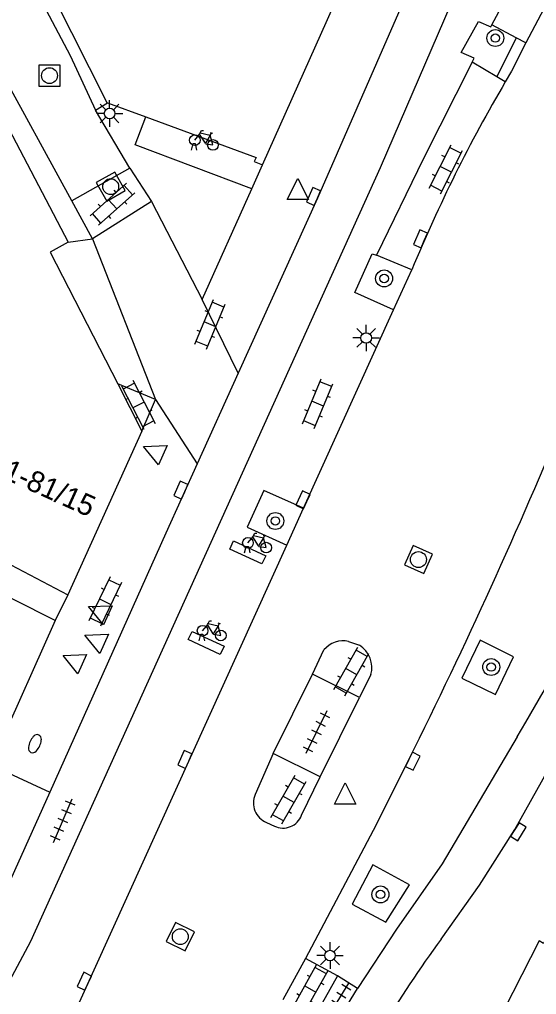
# Model space of a CAD drawing. Extents: x 132998 to 136004, y 396998 to 398512.
# Drawn here: x 133674.31 to 133698.74, y 398106.96 to 398153.05 of the extents above; entities that cross this region are included whole.
import ezdxf

# ---------------------------------------------------------------- set-up
doc = ezdxf.new("R2010")
doc.units = 0
for name, color, linetype in [('gg-afsc-erfafscheiding', 7, 'Continuous'), ('gg-afsc-hekwerk', 7, 'Continuous'), ('gg-afsc-muur', 7, 'Continuous'), ('gg-anno-huisnummerreeks BGT', 7, 'Continuous'), ('gg-bbg-hoofdgebouw', 7, 'Continuous'), ('gg-bbg-onder overbouw', 7, 'Continuous'), ('gg-bbg-pand overbouw', 7, 'Continuous'), ('gg-knt-verharding', 7, 'Continuous'), ('gg-knt-verharding nz', 7, 'Continuous'), ('gt-grn-weggrens', 7, 'Continuous'), ('gt-symb-boom', 7, 'Continuous'), ('gt-symb-brandkraan', 7, 'Continuous'), ('gt-symb-fietsenrek', 7, 'Continuous'), ('gt-symb-klinker verharding', 7, 'Continuous'), ('gt-symb-kolk', 7, 'Continuous'), ('gt-symb-lichtmast', 7, 'Continuous'), ('gt-symb-rioolschacht', 7, 'Continuous'), ('gt-symb-tegel verharding', 7, 'Continuous'), ('gt-symb-waterafsluiter', 7, 'Continuous')]:
    doc.layers.add(name, color=color, linetype=linetype)

# ---------------------------------------------------------------- blocks, each defined once
blk = doc.blocks.new('gt0-RS')
at = {"layer": 'gt-symb-rioolschacht'}
blk.add_lwpolyline([(-0.5, -0.5), (0.5, -0.5), (0.5, 0.5), (-0.5, 0.5)], close=True, dxfattribs=at)
blk.add_circle((0, 0), 0.375, dxfattribs=at)
blk = doc.blocks.new('gt0-BOOM')
at = {"layer": 'gt-symb-boom'}
for radius in [0.4, 0.2]:
    blk.add_circle((0, 0), radius, dxfattribs=at)
blk = doc.blocks.new('gt0-KOLK')
at = {"layer": 'gt-symb-kolk'}
blk.add_lwpolyline([(0, 0), (0.375, 0), (0.375, 0.4), (-0.375, 0.4), (-0.375, 0), (0, 0)], dxfattribs=at)
blk = doc.blocks.new('gt0-LMAST')
at = {"layer": 'gt-symb-lichtmast'}
for p, q in [((-0.005, 0.246), (-0.005, 0.621)), ((-0.182, 0.173), (-0.447, 0.438)), ((0.172, 0.173), (0.437, 0.438)), ((-0.255, -0.004), (-0.63, -0.004)), ((-0.182, -0.181), (-0.447, -0.446)), ((-0.005, -0.254), (-0.005, -0.629)), ((0.437, -0.446), (0.172, -0.181)), ((0.245, -0.004), (0.62, -0.004))]:
    blk.add_line(p, q, dxfattribs=at)
blk.add_circle((-0.005, -0.004), 0.25, dxfattribs=at)
blk = doc.blocks.new('gt0-TEG1')
at = {"layer": 'gt-symb-tegel verharding'}
for p, q in [((-1.125, 0), (1.125, 0)), ((-0.9, -0.25), (-0.9, 0.25)), ((-0.45, -0.25), (-0.45, 0.25)), ((0, -0.25), (0, 0.25)), ((0.45, -0.25), (0.45, 0.25)), ((0.9, -0.25), (0.9, 0.25))]:
    blk.add_line(p, q, dxfattribs=at)
blk = doc.blocks.new('gt0-WAFSL')
at = {"layer": 'gt-symb-waterafsluiter'}
for p, q in [((-0.5, -0.333), (0, 0.667)), ((0, 0.667), (0.5, -0.333)), ((0.5, -0.333), (-0.5, -0.333))]:
    blk.add_line(p, q, dxfattribs=at)
blk = doc.blocks.new('gt0-KL1')
at = {"layer": 'gt-symb-klinker verharding'}
for p, q in [((-1.15, 0.3), (1.15, 0.3)), ((-1, -0.3), (-1, 0.3)), ((-0.5, 0.3), (-0.5, 0.45)), ((0, -0.3), (0, 0.3)), ((0.5, 0.3), (0.5, 0.45)), ((1, -0.3), (1, 0.3)), ((-1.15, -0.3), (1.15, -0.3)), ((-0.5, -0.45), (-0.5, -0.3)), ((0.5, -0.45), (0.5, -0.3))]:
    blk.add_line(p, q, dxfattribs=at)
blk = doc.blocks.new('gt0-FREK')
at = {"layer": 'gt-symb-fietsenrek'}
for p, q in [((0.259, 0.762), (0.294, 0.823)), ((0.54, 0.335), (0.259, 0.762)), ((0.294, 0.823), (0.767, 0.714)), ((0.767, 0.714), (0.54, 0.335)), ((0.757, 0.841), (0.866, 0.816)), ((0.767, 0.714), (0.84, 0.822)), ((0.895, 0.252), (0.767, 0.714))]:
    blk.add_line(p, q, dxfattribs=at)
for points in [[(0.294, 0.823), (0.36, 0.937), (0.452, 0.935)], [(0.036, 0.476), (0.228, 0.708), (0.259, 0.762)], [(-0.124, 0), (-0.047, 0.312), (0.053, 0.312), (0.12, 0)], [(0.54, 0.335), (0.555, 0.305), (0.895, 0.252)]]:
    blk.add_lwpolyline(points, dxfattribs=at)
for centre in [(0.036, 0.476), (0.895, 0.252)]:
    blk.add_circle(centre, 0.252, dxfattribs=at)
blk = doc.blocks.new('gt0-BR')
at = {"layer": 'gt-symb-brandkraan'}
for centre, radius, start, end in [((-0.244, 0), 0.206, 107.5669, 252.4331), ((0.599, -2.664), 3, 106.892, 107.5669), ((0, -0.691), 0.938, 73.108, 106.892), ((-0.599, -2.664), 3, 72.4331, 73.108), ((0.244, 0), 0.206, 287.567, 72.4331), ((0.599, 2.664), 3, 252.4331, 253.108), ((0, 0.691), 0.938, 253.108, 286.8921), ((-0.599, 2.664), 3, 286.8921, 287.567)]:
    blk.add_arc(centre, radius, start, end, dxfattribs=at)

msp = doc.modelspace()

# ---------------------------------------------------------------- linework, layer by layer
at = {"layer": 'gg-afsc-erfafscheiding'}
for p, q in [((133678.44, 398149.13), (133678.477, 398149.116)), ((133678.477, 398149.116), (133680.275, 398148.454)), ((133680.275, 398148.454), (133685.491, 398146.532))]:
    msp.add_line(p, q, dxfattribs=at)
at = {"layer": 'gg-afsc-hekwerk'}
msp.add_line((133676.59, 398125.86), (133676.005, 398124.646), dxfattribs=at)
at = {"layer": 'gg-afsc-muur'}
msp.add_line((133647.256, 398210.948), (133678.44, 398149.13), dxfattribs=at)
for points in [[(133685.793, 398146.183), (133702.02, 398182.49), (133701.844, 398182.569)], [(133676.005, 398124.646), (133664.115, 398130.628), (133662.336, 398131.886), (133645.595, 398150.413), (133651.985, 398156.206)], [(133685.491, 398146.532), (133685.406, 398146.341), (133685.793, 398146.183)]]:
    msp.add_lwpolyline(points, dxfattribs=at)
at = {"layer": 'gg-bbg-hoofdgebouw'}
for p, q in [((133667.79, 398159.34), (133676.62, 398142.52)), ((133680.1, 398133.59), (133676.59, 398125.86))]:
    msp.add_line(p, q, dxfattribs=at)
for points in [[(133676.62, 398142.52), (133675.76, 398142.05), (133678.953, 398135.827)], [(133659.578, 398138.304), (133663.631, 398132.928), (133663.887, 398133.121), (133663.718, 398133.344), (133663.958, 398133.525), (133664.818, 398133.165), (133664.307, 398132.035), (133668.197, 398130.275), (133676.59, 398125.86)], [(133699.222, 398109.672), (133699.07, 398109.38), (133698.86, 398109.5), (133696.8, 398105.45), (133696.43, 398105.64), (133694.86, 398102.59)]]:
    msp.add_lwpolyline(points, dxfattribs=at)
at = {"layer": 'gg-bbg-onder overbouw'}
msp.add_line((133678.953, 398135.827), (133680.1, 398133.59), dxfattribs=at)
at = {"layer": 'gg-bbg-pand overbouw'}
for p, q in [((133680.734, 398135.084), (133678.953, 398135.827)), ((133680.1, 398133.59), (133680.734, 398135.084))]:
    msp.add_line(p, q, dxfattribs=at)
at = {"layer": 'gg-knt-verharding'}
for p, q in [((133676.784, 398144.478), (133668.466, 398159.695)), ((133701.104, 398157.401), (133698.233, 398151.953)), ((133697.777, 398152.193), (133696.622, 398152.802)), ((133697.777, 398152.193), (133696.857, 398150.349)), ((133698.233, 398151.953), (133697.777, 398152.193)), ((133696.857, 398150.349), (133695.691, 398151.032)), ((133697.265, 398150.11), (133696.857, 398150.349)), ((133677.9, 398148.772), (133678.477, 398149.116)), ((133679.527, 398146.027), (133677.9, 398148.772)), ((133679.527, 398146.027), (133676.784, 398144.478)), ((133679.527, 398146.027), (133680.551, 398144.454)), ((133677.767, 398142.69), (133676.784, 398144.478)), ((133680.551, 398144.454), (133677.767, 398142.69)), ((133692.847, 398141.218), (133691.171, 398141.911)), ((133691.989, 398139.328), (133692.847, 398141.218)), ((133687.734, 398129.947), (133691.989, 398139.328)), ((133684.641, 398136.329), (133682.702, 398132.043)), ((133686.944, 398128.206), (133687.734, 398129.947)), ((133676.005, 398124.646), (133673.218, 398118.425)), ((133688.153, 398122.1), (133688.696, 398123.249)), ((133689.863, 398123.655), (133690.374, 398123.472)), ((133686.299, 398118.35), (133688.153, 398122.1)), ((133690.374, 398120.997), (133688.153, 398122.1)), ((133690.915, 398122.087), (133690.374, 398120.997)), ((133688.513, 398117.251), (133690.374, 398120.997)), ((133686.299, 398118.35), (133685.451, 398116.411)), ((133688.513, 398117.251), (133686.299, 398118.35)), ((133687.641, 398115.442), (133688.513, 398117.251)), ((133675.745, 398116.529), (133673.738, 398112.043)), ((133685.981, 398115.099), (133686.357, 398114.926)), ((133687.821, 398108.666), (133686.757, 398106.716)), ((133689.331, 398107.848), (133687.821, 398108.666)), ((133689.331, 398107.848), (133688.234, 398105.886)), ((133690.287, 398107.244), (133689.331, 398107.848))]:
    msp.add_line(p, q, dxfattribs=at)
for points in [[(133731.3, 398244.807), (133725.594, 398231.385), (133719.603, 398217.489), (133695.001, 398159.758), (133688.387, 398144.61), (133684.641, 398136.329)], [(133733.364, 398244.119), (133694.697, 398153.777), (133691.352, 398146.048), (133674.837, 398109.473), (133668.115, 398096.878), (133655.132, 398073.162)], [(133695.691, 398151.032), (133695.786, 398151.22), (133695.183, 398151.498), (133695.99, 398152.964), (133696.574, 398152.713), (133696.622, 398152.802)], [(133698.233, 398151.953), (133697.556, 398150.602), (133697.265, 398150.11)], [(133695.691, 398151.032), (133693.395, 398146.489), (133691.171, 398141.911)], [(133691.989, 398139.328), (133690.158, 398140.153), (133690.971, 398141.983), (133691.171, 398141.911)], [(133682.702, 398132.043), (133681.225, 398128.777), (133675.745, 398116.529)], [(133687.734, 398129.947), (133685.851, 398130.785), (133685.069, 398129.059), (133686.944, 398128.206)], [(133676.682, 398105.738), (133677.146, 398106.606), (133686.944, 398128.206)], [(133694.228, 398109.581), (133696.043, 398112.125), (133697.714, 398114.765), (133702.683, 398123.666), (133703.141, 398124.631)], [(133697.649, 398122.927), (133696.077, 398123.706), (133695.216, 398121.918), (133696.8, 398121.147), (133697.649, 398122.927)], [(133697.822, 398119.138), (133694.283, 398113.138), (133692.127, 398110.057), (133690.287, 398107.244)], [(133692.713, 398118.076), (133691.029, 398114.71), (133687.821, 398108.666)], [(133690.026, 398111.238), (133691.617, 398110.376), (133692.738, 398112.151), (133690.999, 398113.086), (133690.026, 398111.238)]]:
    msp.add_lwpolyline(points, dxfattribs=at)
for centre, radius, start, end in [((133392.791, 398318.43), 346.043, 331.40377, 333.84871), ((133759.077, 398113.855), 71.66, 149.60687, 157.55206), ((133628.386, 398160.754), 80.952, 329.06406, 347.49317), ((133456.955, 398235.222), 263.259, 333.57768, 337.51079), ((133689.612, 398122.497), 1.185, 77.7603, 140.6053), ((133689.71, 398122.414), 1.249, 344.8019, 57.8707), ((133686.351, 398116.012), 0.985, 156.0799, 247.914), ((133686.765, 398115.765), 0.933, 244.0459, 339.7415), ((133752.809, 398067.235), 72.284, 144.13857, 152.27917)]:
    msp.add_arc(centre, radius, start, end, dxfattribs=at)
at = {"layer": 'gg-knt-verharding nz'}
for points in [[(133639.516, 398222.595), (133648.96, 398204.33), (133658.27, 398186.69), (133667.42, 398168.9), (133676.7, 398151.35), (133677.9, 398148.772)], [(133685.284, 398145.045), (133679.785, 398147.121), (133680.275, 398148.454)], [(133684.427, 398128.41), (133685.944, 398127.705), (133685.763, 398127.315), (133684.246, 398128.02), (133684.427, 398128.41)], [(133683.798, 398123.04), (133682.287, 398123.74), (133682.468, 398124.13), (133683.979, 398123.43), (133683.798, 398123.04)]]:
    msp.add_lwpolyline(points, dxfattribs=at)
at = {"layer": 'gt-grn-weggrens'}
for p, q in [((133685.284, 398145.045), (133685.793, 398146.183)), ((133682.95, 398139.82), (133685.284, 398145.045)), ((133680.551, 398144.454), (133682.95, 398139.82)), ((133676.62, 398142.52), (133677.767, 398142.69)), ((133677.767, 398142.69), (133680.734, 398135.084)), ((133684.641, 398136.329), (133682.95, 398139.82)), ((133680.734, 398135.084), (133682.702, 398132.043)), ((133673.39, 398117.612), (133675.745, 398116.529)), ((133689.092, 398105.311), (133690.287, 398107.244))]:
    msp.add_line(p, q, dxfattribs=at)

# ---------------------------------------------------------------- block references
at = {"layer": 'gt-symb-boom'}
for p in [(133696.793, 398152.176), (133691.538, 398140.812), (133686.4, 398129.347), (133696.598, 398122.444), (133691.366, 398111.696)]:
    msp.add_blockref('gt0-BOOM', p, dxfattribs=at)
at = {"layer": 'gt-symb-brandkraan', "rotation": 65.61293328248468}
msp.add_blockref('gt0-BR', (133675.041, 398118.821), dxfattribs=at)
at = {"layer": 'gt-symb-fietsenrek'}
for p in [(133682.558, 398146.871), (133685.071, 398127.835), (133682.929, 398123.685)]:
    msp.add_blockref('gt0-FREK', p, dxfattribs=at)
at = {"layer": 'gt-symb-klinker verharding'}
for p, rotation in [((133694.447, 398145.971), 63.12746100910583), ((133678.707, 398144.322), 41.83814925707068), ((133683.311, 398138.647), 67.53882429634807), ((133679.939, 398134.829), 117.1287660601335), ((133688.401, 398134.89), 67.4858873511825), ((133678.362, 398125.535), -115.7195129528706), ((133689.987, 398122.228), 60.33328479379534), ((133687.021, 398116.185), 60.33328479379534), ((133688.049, 398107.225), -119.20484033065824)]:
    msp.add_blockref('gt0-KL1', p, dxfattribs=dict(at, rotation=rotation))
at = {"layer": 'gt-symb-kolk'}
for p, rotation in [((133688.386, 398144.61), 66.4100098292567), ((133693.437, 398142.603), 66.3574983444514), ((133682.117, 398130.723), 65.66512570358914), ((133687.889, 398130.263), 65.53707310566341), ((133682.306, 398117.994), 65.53707310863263), ((133692.712, 398118.076), -116.28331291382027), ((133697.714, 398114.765), -122.33937707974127), ((133677.556, 398107.501), 64.07581448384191)]:
    msp.add_blockref('gt0-KOLK', p, dxfattribs=dict(at, rotation=rotation))
at = {"layer": 'gt-symb-lichtmast'}
for p in [(133678.575, 398148.613), (133690.695, 398138.002), (133688.988, 398108.81)]:
    msp.add_blockref('gt0-LMAST', p, dxfattribs=at)
at = {"layer": 'gt-symb-rioolschacht'}
msp.add_blockref('gt0-RS', (133675.731, 398150.399), dxfattribs=at)
for p, rotation in [((133678.622, 398145.152), 119.48890781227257), ((133693.16, 398127.522), 65.92116276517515), ((133681.91, 398109.699), 63.6913040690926)]:
    msp.add_blockref('gt0-RS', p, dxfattribs=dict(at, rotation=rotation))
at = {"layer": 'gt-symb-tegel verharding'}
for p, rotation in [((133688.334, 398119.364), -116.4113748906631), ((133676.362, 398115.184), 66.61335784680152), ((133689.286, 398106.542), 58.27993988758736)]:
    msp.add_blockref('gt0-TEG1', p, dxfattribs=dict(at, rotation=rotation))
at = {"layer": 'gt-symb-waterafsluiter'}
for p in [(133687.465, 398144.87), (133689.696, 398116.3)]:
    msp.add_blockref('gt0-WAFSL', p, dxfattribs=at)
for p, rotation in [((133680.782, 398132.6), 65.61293328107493), ((133678.188, 398125.025), 65.61293328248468), ((133678.014, 398123.676), 65.61293328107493), ((133676.976, 398122.719), 65.61293328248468)]:
    msp.add_blockref('gt0-WAFSL', p, dxfattribs=dict(at, rotation=rotation))

# ---------------------------------------------------------------- texts
at = {"layer": 'gg-anno-huisnummerreeks BGT'}
msp.add_text('81/01-81/15', height=1, rotation=335.6, dxfattribs=at).set_placement((133671.101, 398132.464))

doc.saveas('drawing.dxf')
